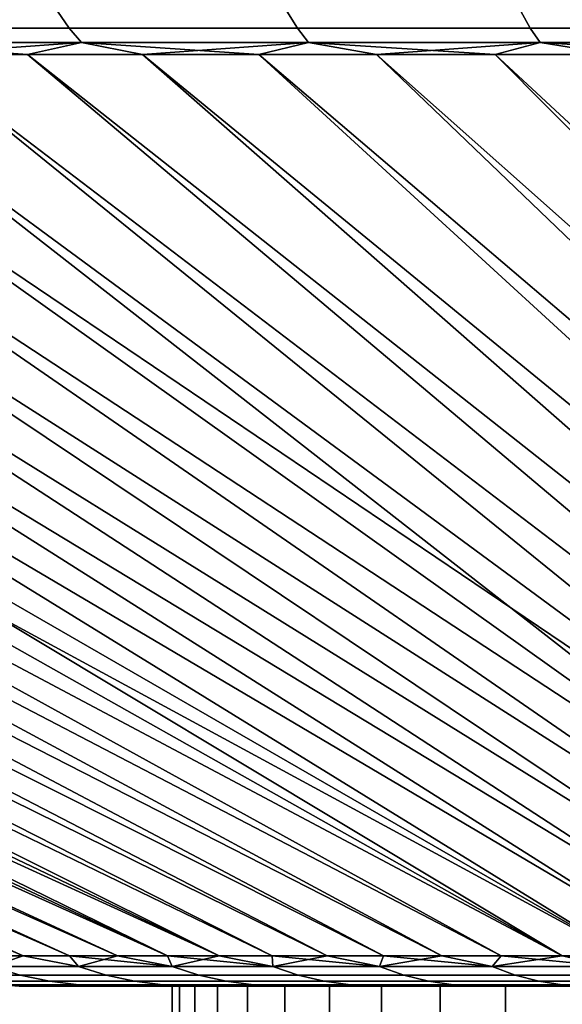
# Model space of a CAD drawing. Header units: metres. Extents: x -109 to 109, y -100 to 58.
# Tile 559 of 642: x 62.65 to 65.69, y 47.7 to 53.2. Entities that reach past the tile are written whole.
import ezdxf

# ---------------------------------------------------------------- set-up
doc = ezdxf.new("R2010")
doc.units = ezdxf.units.M
doc.layers.add('solid_21_062_100_XXX', color=7, linetype='CONTINUOUS')

msp = doc.modelspace()

# ---------------------------------------------------------------- linework, layer by layer
at = {"layer": 'solid_21_062_100_XXX'}
for points in [[(61.612488, 53.246349, -27.1975), (62.865799, 53.246349, -27.846912), (62.930565, 53.152493, -27.71463), (61.683208, 53.152493, -27.068302)], [(62.865799, 53.246349, 27.846912), (61.612488, 53.246349, 27.1975), (61.683208, 53.152493, 27.068302), (62.930565, 53.152493, 27.71463)], [(62.865799, 53.246349, -27.846912), (64.147369, 53.246349, -28.43861), (64.206047, 53.152493, -28.303516), (62.930565, 53.152493, -27.71463)], [(64.147369, 53.246349, 28.43861), (62.865799, 53.246349, 27.846912), (62.930565, 53.152493, 27.71463), (64.206047, 53.152493, 28.303516)], [(64.147369, 53.246349, -28.43861), (65.454544, 53.246349, -28.971363), (65.507011, 53.152493, -28.833738), (64.206047, 53.152493, -28.303516)], [(65.454544, 53.246349, 28.971363), (64.147369, 53.246349, 28.43861), (64.206047, 53.152493, 28.303516), (65.507011, 53.152493, 28.833738)], [(65.454544, 53.246349, -28.971363), (66.784607, 53.246349, -29.444069), (66.830757, 53.152493, -29.304199), (65.507011, 53.152493, -28.833738)], [(66.784607, 53.246349, 29.444069), (65.454544, 53.246349, 28.971363), (65.507011, 53.152493, 28.833738), (66.830757, 53.152493, 29.304199)], [(61.683208, 53.152493, -27.068302), (62.930565, 53.152493, -27.71463), (62.998688, 53.071838, -27.575497), (61.757591, 53.071838, -26.932413)], [(62.930565, 53.152493, 27.71463), (61.683208, 53.152493, 27.068302), (61.757591, 53.071838, 26.932413), (62.998688, 53.071838, 27.575497)], [(62.930565, 53.152493, -27.71463), (64.206047, 53.152493, -28.303516), (64.267769, 53.071838, -28.161427), (62.998688, 53.071838, -27.575497)], [(64.206047, 53.152493, 28.303516), (62.930565, 53.152493, 27.71463), (62.998688, 53.071838, 27.575497), (64.267769, 53.071838, 28.161427)], [(64.206047, 53.152493, -28.303516), (65.507011, 53.152493, -28.833738), (65.562202, 53.071838, -28.688988), (64.267769, 53.071838, -28.161427)], [(65.507011, 53.152493, 28.833738), (64.206047, 53.152493, 28.303516), (64.267769, 53.071838, 28.161427), (65.562202, 53.071838, 28.688988)], [(65.507011, 53.152493, -28.833738), (66.830757, 53.152493, -29.304199), (66.879303, 53.071838, -29.157085), (65.562202, 53.071838, -28.688988)], [(66.830757, 53.152493, 29.304199), (65.507011, 53.152493, 28.833738), (65.562202, 53.071838, 28.688988), (66.879303, 53.071838, 29.157085)], [(61.757591, 53.071838, -26.932413), (62.998688, 53.071838, -27.575497), (62.063126, 53.00507, -26.914635)], [(61.757591, 53.071838, 26.932413), (62.063141, 53.00507, 26.914644), (62.698055, 53.00507, 27.245684)], [(62.998688, 53.071838, 27.575497), (61.757591, 53.071838, 26.932413), (62.698055, 53.00507, 27.245684)], [(62.998688, 53.071838, -27.575497), (62.69804, 53.00507, -27.245676), (62.063126, 53.00507, -26.914635)], [(62.998688, 53.071838, -27.575497), (63.340542, 53.00507, -27.561743), (62.69804, 53.00507, -27.245676)], [(62.998688, 53.071838, 27.575497), (62.698055, 53.00507, 27.245684), (63.340557, 53.00507, 27.561749)], [(62.998688, 53.071838, -27.575497), (64.267769, 53.071838, -28.161427), (63.340542, 53.00507, -27.561743)], [(62.998688, 53.071838, 27.575497), (63.340557, 53.00507, 27.561749), (63.990292, 53.00507, 27.862665)], [(64.267769, 53.071838, 28.161427), (62.998688, 53.071838, 27.575497), (63.990292, 53.00507, 27.862665)], [(64.267769, 53.071838, -28.161427), (63.990276, 53.00507, -27.862659), (63.340542, 53.00507, -27.561743)], [(64.267769, 53.071838, -28.161427), (64.646889, 53.00507, -28.148262), (63.990276, 53.00507, -27.862659)], [(64.267769, 53.071838, 28.161427), (63.990292, 53.00507, 27.862665), (64.646904, 53.00507, 28.148268)], [(64.267769, 53.071838, -28.161427), (65.562202, 53.071838, -28.688988), (64.646889, 53.00507, -28.148262)], [(64.267769, 53.071838, 28.161427), (64.646904, 53.00507, 28.148268), (65.310028, 53.00507, 28.418402)], [(65.562202, 53.071838, 28.688988), (64.267769, 53.071838, 28.161427), (65.310028, 53.00507, 28.418402)], [(65.562202, 53.071838, -28.688988), (65.310013, 53.00507, -28.418396), (64.646889, 53.00507, -28.148262)], [(65.562202, 53.071838, -28.688988), (65.979294, 53.00507, -28.672909), (65.310013, 53.00507, -28.418396)], [(65.562202, 53.071838, 28.688988), (65.310028, 53.00507, 28.418402), (65.979309, 53.00507, 28.672915)], [(65.562202, 53.071838, -28.688988), (66.879303, 53.071838, -29.157085), (65.979294, 53.00507, -28.672909)], [(65.562202, 53.071838, 28.688988), (65.979309, 53.00507, 28.672915), (66.654373, 53.00507, 28.911667)], [(66.879303, 53.071838, 29.157085), (65.562202, 53.071838, 28.688988), (66.654373, 53.00507, 28.911667)], [(50.666515, 53.00507, 16.2927), (62.424454, 47.968861, 8.996904), (62.673244, 47.968861, 9.374763), (51.055561, 53.00507, 16.893827)], [(51.458576, 53.00507, -17.485655), (62.673241, 47.968861, -9.374755), (62.424446, 47.968861, -8.996897), (51.05555, 53.00507, -16.893814)], [(51.055561, 53.00507, 16.893827), (62.673244, 47.968861, 9.374763), (62.932178, 47.968861, 9.745745), (51.458588, 53.00507, 17.48567)], [(51.87537, 53.00507, -18.067886), (62.932171, 47.968861, -9.745736), (62.673241, 47.968861, -9.374755), (51.458576, 53.00507, -17.485655)], [(51.458588, 53.00507, 17.48567), (62.932178, 47.968861, 9.745745), (63.201061, 47.968861, 10.109578), (51.875381, 53.00507, 18.067902)], [(52.305695, 53.00507, -18.640186), (63.201057, 47.968861, -10.109571), (62.932171, 47.968861, -9.745736), (51.87537, 53.00507, -18.067886)], [(51.875381, 53.00507, 18.067902), (63.201061, 47.968861, 10.109578), (63.479698, 47.968861, 10.465998), (52.305706, 53.00507, 18.6402)], [(52.749317, 53.00507, -19.20224), (63.479694, 47.968861, -10.46599), (63.201057, 47.968861, -10.109571), (52.305695, 53.00507, -18.640186)], [(52.305706, 53.00507, 18.6402), (63.479698, 47.968861, 10.465998), (63.767887, 47.968861, 10.814741), (52.749329, 53.00507, 19.202253)], [(52.749317, 53.00507, -19.20224), (53.205994, 53.00507, -19.75374), (63.479694, 47.968861, -10.46599)], [(53.206005, 53.00507, 19.753754), (52.749329, 53.00507, 19.202253), (63.767887, 47.968861, 10.814741)], [(53.675472, 53.00507, -20.294382), (63.767879, 47.968861, -10.814734), (63.479694, 47.968861, -10.46599), (53.205994, 53.00507, -19.75374)], [(53.206005, 53.00507, 19.753754), (63.767887, 47.968861, 10.814741), (64.065414, 47.968861, 11.155552), (53.675484, 53.00507, 20.294395)], [(54.157497, 53.00507, -20.823872), (64.065407, 47.968861, -11.155545), (63.767879, 47.968861, -10.814734), (53.675472, 53.00507, -20.294382)], [(53.675484, 53.00507, 20.294395), (64.065414, 47.968861, 11.155552), (64.372055, 47.968861, 11.488181), (54.157509, 53.00507, 20.823883)], [(54.651806, 53.00507, -21.341915), (64.372047, 47.968861, -11.488174), (64.065407, 47.968861, -11.155545), (54.157497, 53.00507, -20.823872)], [(54.157509, 53.00507, 20.823883), (64.372055, 47.968861, 11.488181), (64.687592, 47.968861, 11.812385), (54.651817, 53.00507, 21.341927)], [(55.158119, 53.00507, -21.848228), (64.687592, 47.968861, -11.812378), (64.372047, 47.968861, -11.488174), (54.651806, 53.00507, -21.341915)], [(54.651817, 53.00507, 21.341927), (64.687592, 47.968861, 11.812385), (65.011795, 47.968861, 12.127925), (55.158131, 53.00507, 21.84824)], [(55.676163, 53.00507, -22.342533), (65.011787, 47.968861, -12.127918), (64.687592, 47.968861, -11.812378), (55.158119, 53.00507, -21.848228)], [(55.158131, 53.00507, 21.84824), (65.011795, 47.968861, 12.127925), (65.344429, 47.968861, 12.434569), (55.676178, 53.00507, 22.342545)], [(56.205654, 53.00507, -22.82456), (65.344421, 47.968861, -12.434563), (65.011787, 47.968861, -12.127918), (55.676163, 53.00507, -22.342533)], [(55.676178, 53.00507, 22.342545), (65.344429, 47.968861, 12.434569), (65.685234, 47.968861, 12.732095), (56.205666, 53.00507, 22.824572)], [(56.7463, 53.00507, -23.294041), (65.685226, 47.968861, -12.732087), (65.344421, 47.968861, -12.434563), (56.205654, 53.00507, -22.82456)], [(56.205666, 53.00507, 22.824572), (65.685234, 47.968861, 12.732095), (66.033981, 47.968861, 13.020282), (56.746311, 53.00507, 23.29405)], [(56.7463, 53.00507, -23.294041), (57.297802, 53.00507, -23.750717), (65.685226, 47.968861, -12.732087)], [(57.297817, 53.00507, 23.750729), (56.746311, 53.00507, 23.29405), (66.033981, 47.968861, 13.020282)], [(57.859859, 53.00507, -24.19434), (66.033974, 47.968861, -13.020275), (65.685226, 47.968861, -12.732087), (57.297802, 53.00507, -23.750717)], [(57.297817, 53.00507, 23.750729), (66.033981, 47.968861, 13.020282), (66.390396, 47.968861, 13.298919), (57.859871, 53.00507, 24.194351)], [(58.432159, 53.00507, -24.624666), (66.390388, 47.968861, -13.298912), (66.033974, 47.968861, -13.020275), (57.859859, 53.00507, -24.19434)], [(57.859871, 53.00507, 24.194351), (66.390396, 47.968861, 13.298919), (66.754227, 47.968861, 13.567803), (58.432175, 53.00507, 24.624676)], [(59.014393, 53.00507, -25.041456), (66.754219, 47.968861, -13.567797), (66.390388, 47.968861, -13.298912), (58.432159, 53.00507, -24.624666)], [(58.432175, 53.00507, 24.624676), (66.754227, 47.968861, 13.567803), (67.125206, 47.968861, 13.826736), (59.014408, 53.00507, 25.041466)], [(59.606236, 53.00507, -25.444481), (67.125198, 47.968861, -13.826731), (66.754219, 47.968861, -13.567797), (59.014393, 53.00507, -25.041456)], [(59.014408, 53.00507, 25.041466), (67.125206, 47.968861, 13.826736), (67.503067, 47.968861, 14.075529), (59.606251, 53.00507, 25.444492)], [(60.207363, 53.00507, -25.833523), (67.503059, 47.968861, -14.075523), (67.125198, 47.968861, -13.826731), (59.606236, 53.00507, -25.444481)], [(59.606251, 53.00507, 25.444492), (67.503067, 47.968861, 14.075529), (67.88752, 47.968861, 14.313998), (60.207378, 53.00507, 25.833532)], [(60.817444, 53.00507, -26.208364), (67.887512, 47.968861, -14.313993), (67.503059, 47.968861, -14.075523), (60.207363, 53.00507, -25.833523)], [(60.207378, 53.00507, 25.833532), (67.88752, 47.968861, 14.313998), (68.278297, 47.968861, 14.54197), (60.817459, 53.00507, 26.208374)], [(60.817444, 53.00507, -26.208364), (61.436146, 53.00507, -26.568802), (67.887512, 47.968861, -14.313993)], [(61.436161, 53.00507, 26.56881), (60.817459, 53.00507, 26.208374), (68.278297, 47.968861, 14.54197)], [(62.063126, 53.00507, -26.914635), (68.27829, 47.968861, -14.541966), (67.887512, 47.968861, -14.313993), (61.436146, 53.00507, -26.568802)], [(61.436161, 53.00507, 26.56881), (68.278297, 47.968861, 14.54197), (68.675095, 47.968861, 14.759276), (62.063141, 53.00507, 26.914644)], [(62.69804, 53.00507, -27.245676), (68.675095, 47.968861, -14.759273), (68.27829, 47.968861, -14.541966), (62.063126, 53.00507, -26.914635)], [(62.063141, 53.00507, 26.914644), (68.675095, 47.968861, 14.759276), (69.077644, 47.968861, 14.965758), (62.698055, 53.00507, 27.245684)], [(63.340542, 53.00507, -27.561743), (69.077637, 47.968861, -14.965755), (68.675095, 47.968861, -14.759273), (62.69804, 53.00507, -27.245676)], [(62.698055, 53.00507, 27.245684), (69.077644, 47.968861, 14.965758), (69.485626, 47.968861, 15.161264), (63.340557, 53.00507, 27.561749)], [(63.990276, 53.00507, -27.862659), (69.485626, 47.968861, -15.161262), (69.077637, 47.968861, -14.965755), (63.340542, 53.00507, -27.561743)], [(63.340557, 53.00507, 27.561749), (69.485626, 47.968861, 15.161264), (69.898766, 47.968861, 15.345651), (63.990292, 53.00507, 27.862665)], [(64.646889, 53.00507, -28.148262), (69.898758, 47.968861, -15.345648), (69.485626, 47.968861, -15.161262), (63.990276, 53.00507, -27.862659)], [(63.990292, 53.00507, 27.862665), (69.898766, 47.968861, 15.345651), (70.316742, 47.968861, 15.518783), (64.646904, 53.00507, 28.148268)], [(65.310013, 53.00507, -28.418396), (70.316734, 47.968861, -15.51878), (69.898758, 47.968861, -15.345648), (64.646889, 53.00507, -28.148262)], [(64.646904, 53.00507, 28.148268), (70.316742, 47.968861, 15.518783), (70.73925, 47.968861, 15.680532), (65.310028, 53.00507, 28.418402)], [(65.979294, 53.00507, -28.672909), (70.739243, 47.968861, -15.68053), (70.316734, 47.968861, -15.51878), (65.310013, 53.00507, -28.418396)], [(65.310028, 53.00507, 28.418402), (70.73925, 47.968861, 15.680532), (71.165985, 47.968861, 15.830782), (65.979309, 53.00507, 28.672915)], [(62.495476, 47.90863, -8.762522), (62.424446, 47.968861, -8.996897), (62.673241, 47.968861, -9.374755)], [(62.495476, 47.90863, 8.762522), (62.981686, 47.90863, 9.495454), (62.673244, 47.968861, 9.374763), (62.424454, 47.968861, 8.996904)], [(62.495476, 47.90863, -8.762522), (62.673241, 47.968861, -9.374755), (62.981686, 47.90863, -9.495454)], [(62.981686, 47.90863, -9.495454), (62.673241, 47.968861, -9.374755), (62.932171, 47.968861, -9.745736)], [(62.981686, 47.90863, 9.495454), (62.932178, 47.968861, 9.745745), (62.673244, 47.968861, 9.374763)], [(62.981686, 47.90863, -9.495454), (62.932171, 47.968861, -9.745736), (63.201057, 47.968861, -10.109571)], [(63.506214, 47.90863, 10.20147), (63.201061, 47.968861, 10.109578), (62.932178, 47.968861, 9.745745)], [(63.506214, 47.90863, 10.20147), (62.932178, 47.968861, 9.745745), (62.981686, 47.90863, 9.495454)], [(62.981686, 47.90863, -9.495454), (63.201057, 47.968861, -10.109571), (63.506214, 47.90863, -10.20147)], [(63.506214, 47.90863, -10.20147), (63.201057, 47.968861, -10.109571), (63.479694, 47.968861, -10.46599)], [(63.506214, 47.90863, 10.20147), (63.479698, 47.968861, 10.465998), (63.201061, 47.968861, 10.109578)], [(63.506214, 47.90863, -10.20147), (63.479694, 47.968861, -10.46599), (63.767879, 47.968861, -10.814734)], [(64.067574, 47.90863, 10.878569), (63.767887, 47.968861, 10.814741), (63.479698, 47.968861, 10.465998)], [(64.067574, 47.90863, 10.878569), (63.479698, 47.968861, 10.465998), (63.506214, 47.90863, 10.20147)], [(63.506214, 47.90863, -10.20147), (63.767879, 47.968861, -10.814734), (64.067574, 47.90863, -10.878569)], [(64.067574, 47.90863, -10.878569), (63.767879, 47.968861, -10.814734), (64.065407, 47.968861, -11.155545)], [(64.067574, 47.90863, 10.878569), (64.065414, 47.968861, 11.155552), (63.767887, 47.968861, 10.814741)], [(64.067574, 47.90863, -10.878569), (64.065407, 47.968861, -11.155545), (64.372047, 47.968861, -11.488174)], [(64.664177, 47.90863, 11.524832), (64.372055, 47.968861, 11.488181), (64.065414, 47.968861, 11.155552)], [(64.664177, 47.90863, 11.524832), (64.065414, 47.968861, 11.155552), (64.067574, 47.90863, 10.878569)], [(64.067574, 47.90863, -10.878569), (64.372047, 47.968861, -11.488174), (64.664177, 47.90863, -11.524832)], [(64.664177, 47.90863, -11.524832), (64.372047, 47.968861, -11.488174), (64.687592, 47.968861, -11.812378)], [(64.664177, 47.90863, 11.524832), (64.687592, 47.968861, 11.812385), (64.372055, 47.968861, 11.488181)], [(65.294327, 47.90863, 12.138426), (64.687592, 47.968861, 11.812385), (64.664177, 47.90863, 11.524832)], [(64.664177, 47.90863, -11.524832), (64.687592, 47.968861, -11.812378), (65.011787, 47.968861, -12.127918)], [(64.664177, 47.90863, -11.524832), (65.011787, 47.968861, -12.127918), (65.294327, 47.90863, -12.138426)], [(65.294327, 47.90863, 12.138426), (65.011795, 47.968861, 12.127925), (64.687592, 47.968861, 11.812385)], [(65.294327, 47.90863, -12.138426), (65.011787, 47.968861, -12.127918), (65.344421, 47.968861, -12.434563)], [(65.294327, 47.90863, 12.138426), (65.344429, 47.968861, 12.434569), (65.011795, 47.968861, 12.127925)], [(65.956245, 47.90863, 12.717611), (65.344429, 47.968861, 12.434569), (65.294327, 47.90863, 12.138426)], [(65.294327, 47.90863, -12.138426), (65.344421, 47.968861, -12.434563), (65.685226, 47.968861, -12.732087)], [(65.294327, 47.90863, -12.138426), (65.685226, 47.968861, -12.732087), (65.956245, 47.90863, -12.717611)], [(65.956245, 47.90863, 12.717611), (65.685234, 47.968861, 12.732095), (65.344429, 47.968861, 12.434569)], [(65.956245, 47.90863, -12.717611), (65.685226, 47.968861, -12.732087), (66.033974, 47.968861, -13.020275)], [(65.956245, 47.90863, 12.717611), (66.033981, 47.968861, 13.020282), (65.685234, 47.968861, 12.732095)], [(62.048965, 47.90863, -8.004751), (62.495476, 47.90863, -8.762522), (62.656387, 47.861267, -8.661841), (62.215008, 47.861267, -7.912777)], [(62.495476, 47.90863, 8.762522), (62.048965, 47.90863, 8.004751), (62.215008, 47.861267, 7.912777), (62.656387, 47.861267, 8.661841)], [(62.495476, 47.90863, -8.762522), (62.981686, 47.90863, -9.495454), (63.137012, 47.861267, -9.386352), (62.656387, 47.861267, -8.661841)], [(62.981686, 47.90863, 9.495454), (62.495476, 47.90863, 8.762522), (62.656387, 47.861267, 8.661841), (63.137012, 47.861267, 9.386352)], [(62.981686, 47.90863, -9.495454), (63.506214, 47.90863, -10.20147), (63.655514, 47.861267, -10.084255), (63.137012, 47.861267, -9.386352)], [(63.506214, 47.90863, 10.20147), (62.981686, 47.90863, 9.495454), (63.137012, 47.861267, 9.386352), (63.655514, 47.861267, 10.084255)], [(63.506214, 47.90863, -10.20147), (64.067574, 47.90863, -10.878569), (64.210426, 47.861267, -10.753574), (63.655514, 47.861267, -10.084255)], [(64.067574, 47.90863, 10.878569), (63.506214, 47.90863, 10.20147), (63.655514, 47.861267, 10.084255), (64.210426, 47.861267, 10.753574)], [(64.067574, 47.90863, -10.878569), (64.664177, 47.90863, -11.524832), (64.800171, 47.861267, -11.392411), (64.210426, 47.861267, -10.753574)], [(64.664177, 47.90863, 11.524832), (64.067574, 47.90863, 10.878569), (64.210426, 47.861267, 10.753574), (64.800171, 47.861267, 11.392411)], [(64.664177, 47.90863, -11.524832), (65.294327, 47.90863, -12.138426), (65.42308, 47.861267, -11.998956), (64.800171, 47.861267, -11.392411)], [(65.294327, 47.90863, 12.138426), (64.664177, 47.90863, 11.524832), (64.800171, 47.861267, 11.392411), (65.42308, 47.861267, 11.998956)], [(65.294327, 47.90863, -12.138426), (65.956245, 47.90863, -12.717611), (66.077393, 47.861267, -12.571487), (65.42308, 47.861267, -11.998956)], [(65.956245, 47.90863, 12.717611), (65.294327, 47.90863, 12.138426), (65.42308, 47.861267, 11.998956), (66.077393, 47.861267, 12.571487)], [(62.215008, 47.861267, -7.912777), (62.656387, 47.861267, -8.661841), (62.81971, 47.827278, -8.559651), (62.383537, 47.827278, -7.819426)], [(62.656387, 47.861267, 8.661841), (62.215008, 47.861267, 7.912777), (62.383537, 47.827278, 7.819426), (62.81971, 47.827278, 8.559651)], [(62.383537, 47.827278, -7.819426), (62.81971, 47.827278, -8.559651), (62.984646, 47.80682, -8.456453), (62.55373, 47.80682, -7.725151)], [(62.81971, 47.827278, 8.559651), (62.383537, 47.827278, 7.819426), (62.55373, 47.80682, 7.725151), (62.984646, 47.80682, 8.456453)], [(62.656387, 47.861267, -8.661841), (63.137012, 47.861267, -9.386352), (63.294662, 47.827278, -9.275615), (62.81971, 47.827278, -8.559651)], [(63.137012, 47.861267, 9.386352), (62.656387, 47.861267, 8.661841), (62.81971, 47.827278, 8.559651), (63.294662, 47.827278, 9.275615)], [(62.81971, 47.827278, -8.559651), (63.294662, 47.827278, -9.275615), (63.453873, 47.80682, -9.163784), (62.984646, 47.80682, -8.456453)], [(63.294662, 47.827278, 9.275615), (62.81971, 47.827278, 8.559651), (62.984646, 47.80682, 8.456453), (63.453873, 47.80682, 9.163784)], [(63.137012, 47.861267, -9.386352), (63.655514, 47.861267, -10.084255), (63.807049, 47.827278, -9.965285), (63.294662, 47.827278, -9.275615)], [(63.655514, 47.861267, 10.084255), (63.137012, 47.861267, 9.386352), (63.294662, 47.827278, 9.275615), (63.807049, 47.827278, 9.965285)], [(63.294662, 47.827278, -9.275615), (63.807049, 47.827278, -9.965285), (63.960079, 47.80682, -9.84514), (63.453873, 47.80682, -9.163784)], [(63.807049, 47.827278, 9.965285), (63.294662, 47.827278, 9.275615), (63.453873, 47.80682, 9.163784), (63.960079, 47.80682, 9.84514)], [(63.655514, 47.861267, -10.084255), (64.210426, 47.861267, -10.753574), (64.355408, 47.827278, -10.626708), (63.807049, 47.827278, -9.965285)], [(64.210426, 47.861267, 10.753574), (63.655514, 47.861267, 10.084255), (63.807049, 47.827278, 9.965285), (64.355408, 47.827278, 10.626708)], [(63.807049, 47.827278, -9.965285), (64.355408, 47.827278, -10.626708), (64.501831, 47.80682, -10.498588), (63.960079, 47.80682, -9.84514)], [(64.355408, 47.827278, 10.626708), (63.807049, 47.827278, 9.965285), (63.960079, 47.80682, 9.84514), (64.501831, 47.80682, 10.498588)], [(64.210426, 47.861267, -10.753574), (64.800171, 47.861267, -11.392411), (64.938202, 47.827278, -11.258008), (64.355408, 47.827278, -10.626708)], [(64.800171, 47.861267, 11.392411), (64.210426, 47.861267, 10.753574), (64.355408, 47.827278, 10.626708), (64.938202, 47.827278, 11.258008)], [(64.355408, 47.827278, -10.626708), (64.938202, 47.827278, -11.258008), (65.077591, 47.80682, -11.122277), (64.501831, 47.80682, -10.498588)], [(64.938202, 47.827278, 11.258008), (64.355408, 47.827278, 10.626708), (64.501831, 47.80682, 10.498588), (65.077591, 47.80682, 11.122277)], [(64.800171, 47.861267, -11.392411), (65.42308, 47.861267, -11.998956), (65.553764, 47.827278, -11.857396), (64.938202, 47.827278, -11.258008)], [(65.42308, 47.861267, 11.998956), (64.800171, 47.861267, 11.392411), (64.938202, 47.827278, 11.258008), (65.553764, 47.827278, 11.857396)], [(64.938202, 47.827278, -11.258008), (65.553764, 47.827278, -11.857396), (65.685738, 47.80682, -11.714438), (65.077591, 47.80682, -11.122277)], [(65.553764, 47.827278, 11.857396), (64.938202, 47.827278, 11.258008), (65.077591, 47.80682, 11.122277), (65.685738, 47.80682, 11.714438)], [(65.42308, 47.861267, -11.998956), (66.077393, 47.861267, -12.571487), (66.200356, 47.827278, -12.423173), (65.553764, 47.827278, -11.857396)], [(66.077393, 47.861267, 12.571487), (65.42308, 47.861267, 11.998956), (65.553764, 47.827278, 11.857396), (66.200356, 47.827278, 12.423173)], [(65.553764, 47.827278, -11.857396), (66.200356, 47.827278, -12.423173), (66.324532, 47.80682, -12.273395), (65.685738, 47.80682, -11.714438)], [(66.200356, 47.827278, 12.423173), (65.553764, 47.827278, 11.857396), (65.685738, 47.80682, 11.714438), (66.324532, 47.80682, 12.273395)], [(62.55373, 47.80682, -7.725151), (62.863163, 47.799999, -7.875485), (62.651306, 47.799999, -7.496688)], [(62.55373, 47.80682, -7.725151), (62.984646, 47.80682, -8.456453), (62.863163, 47.799999, -7.875485)], [(62.55373, 47.80682, 7.725151), (62.651352, 47.799999, 7.496775), (62.863213, 47.799999, 7.87557)], [(62.984646, 47.80682, 8.456453), (62.55373, 47.80682, 7.725151), (62.863213, 47.799999, 7.87557), (63.085464, 47.799999, 8.24845)], [(62.651352, 47.799999, 7.496775), (62.651306, 47.799999, -7.496688), (62.863163, 47.799999, -7.875485)], [(62.863213, 47.799999, 7.87557), (62.651352, 47.799999, 7.496775), (62.863163, 47.799999, -7.875485)], [(62.984646, 47.80682, -8.456453), (63.085415, 47.799999, -8.248367), (62.863163, 47.799999, -7.875485)], [(62.863213, 47.799999, 7.87557), (62.863163, 47.799999, -7.875485), (63.085415, 47.799999, -8.248367)], [(63.085464, 47.799999, 8.24845), (62.863213, 47.799999, 7.87557), (63.085415, 47.799999, -8.248367)], [(62.984646, 47.80682, -8.456453), (63.317841, 47.799999, -8.614943), (63.085415, 47.799999, -8.248367)], [(62.984646, 47.80682, -8.456453), (63.453873, 47.80682, -9.163784), (63.317841, 47.799999, -8.614943)], [(62.984646, 47.80682, 8.456453), (63.085464, 47.799999, 8.24845), (63.317894, 47.799999, 8.615025)], [(63.453873, 47.80682, 9.163784), (62.984646, 47.80682, 8.456453), (63.317894, 47.799999, 8.615025), (63.560326, 47.799999, 8.975047)], [(63.085464, 47.799999, 8.24845), (63.085415, 47.799999, -8.248367), (63.317841, 47.799999, -8.614943)], [(63.317894, 47.799999, 8.615025), (63.085464, 47.799999, 8.24845), (63.317841, 47.799999, -8.614943)], [(63.453873, 47.80682, -9.163784), (63.560268, 47.799999, -8.974967), (63.317841, 47.799999, -8.614943)], [(63.317841, 47.799999, -8.614943), (63.560268, 47.799999, -8.974967), (63.505302, 47.799999, -0.371239), (63.317894, 47.799999, 8.615025)], [(63.317894, 47.799999, 8.615025), (63.505302, 47.799999, -0.371239), (63.505302, 47.799999, 0.371239)], [(63.317894, 47.799999, 8.615025), (63.505302, 47.799999, 0.371239), (63.547691, 47.799999, 1.112499)], [(63.317894, 47.799999, 8.615025), (63.547691, 47.799999, 1.112499), (63.632324, 47.799999, 1.85011), (63.560326, 47.799999, 8.975047)], [(63.453873, 47.80682, -9.163784), (63.812572, 47.799999, -9.328228), (63.560268, 47.799999, -8.974967)], [(63.453873, 47.80682, -9.163784), (63.960079, 47.80682, -9.84514), (63.812572, 47.799999, -9.328228)], [(63.453873, 47.80682, 9.163784), (63.560326, 47.799999, 8.975047), (63.81263, 47.799999, 9.328307)], [(63.960079, 47.80682, 9.84514), (63.453873, 47.80682, 9.163784), (63.81263, 47.799999, 9.328307), (64.074524, 47.799999, 9.674413)], [(63.505302, 47.799999, -0.371239), (63.547691, 47.799999, -1.112499), (63.547688, 28.5, -1.112475), (63.505302, 28.5, -0.371229)], [(63.505302, 47.799999, 0.371239), (63.505302, 47.799999, -0.371239), (63.505302, 28.5, -0.371229), (63.505302, 28.5, 0.371229)], [(63.547691, 47.799999, 1.112499), (63.505302, 47.799999, 0.371239), (63.505302, 28.5, 0.371229), (63.547688, 28.5, 1.112475)], [(63.560268, 47.799999, -8.974967), (63.547691, 47.799999, -1.112499), (63.505302, 47.799999, -0.371239)], [(63.547691, 47.799999, -1.112499), (63.632324, 47.799999, -1.85011), (63.63232, 28.5, -1.850093), (63.547688, 28.5, -1.112475)], [(63.632324, 47.799999, 1.85011), (63.547691, 47.799999, 1.112499), (63.547688, 28.5, 1.112475), (63.63232, 28.5, 1.850093)], [(63.560268, 47.799999, -8.974967), (63.632324, 47.799999, -1.85011), (63.547691, 47.799999, -1.112499)], [(63.560268, 47.799999, -8.974967), (63.812572, 47.799999, -9.328228), (63.758923, 47.799999, -2.581661), (63.632324, 47.799999, -1.85011)], [(63.560326, 47.799999, 8.975047), (63.632324, 47.799999, 1.85011), (63.758923, 47.799999, 2.581661)], [(63.560326, 47.799999, 8.975047), (63.758923, 47.799999, 2.581661), (63.927086, 47.799999, 3.304815), (63.81263, 47.799999, 9.328307)], [(63.632324, 47.799999, -1.85011), (63.758923, 47.799999, -2.581661), (63.758926, 28.5, -2.581676), (63.63232, 28.5, -1.850093)], [(63.758923, 47.799999, 2.581661), (63.632324, 47.799999, 1.85011), (63.63232, 28.5, 1.850093), (63.758926, 28.5, 2.581676)], [(63.758923, 47.799999, -2.581661), (63.927086, 47.799999, -3.304815), (63.92709, 28.5, -3.304838), (63.758926, 28.5, -2.581676)], [(63.927086, 47.799999, 3.304815), (63.758923, 47.799999, 2.581661), (63.758926, 28.5, 2.581676), (63.92709, 28.5, 3.304838)], [(63.812572, 47.799999, -9.328228), (63.927086, 47.799999, -3.304815), (63.758923, 47.799999, -2.581661)], [(63.960079, 47.80682, -9.84514), (64.074471, 47.799999, -9.674335), (63.812572, 47.799999, -9.328228)], [(63.812572, 47.799999, -9.328228), (64.074471, 47.799999, -9.674335), (64.136261, 47.799999, -4.017209), (63.927086, 47.799999, -3.304815)], [(63.81263, 47.799999, 9.328307), (63.927086, 47.799999, 3.304815), (64.136261, 47.799999, 4.017209), (64.074524, 47.799999, 9.674413)], [(63.927086, 47.799999, -3.304815), (64.136261, 47.799999, -4.017209), (64.136269, 28.5, -4.017221), (63.92709, 28.5, -3.304838)], [(64.136261, 47.799999, 4.017209), (63.927086, 47.799999, 3.304815), (63.92709, 28.5, 3.304838), (64.136269, 28.5, 4.017221)], [(63.960079, 47.80682, -9.84514), (64.345856, 47.799999, -10.01316), (64.074471, 47.799999, -9.674335)], [(63.960079, 47.80682, -9.84514), (64.501831, 47.80682, -10.498588), (64.345856, 47.799999, -10.01316)], [(63.960079, 47.80682, 9.84514), (64.074524, 47.799999, 9.674413), (64.345917, 47.799999, 10.013235)], [(64.501831, 47.80682, 10.498588), (63.960079, 47.80682, 9.84514), (64.345917, 47.799999, 10.013235), (64.626503, 47.799999, 10.344407)], [(64.074471, 47.799999, -9.674335), (64.345856, 47.799999, -10.01316), (64.385773, 47.799999, -4.716507), (64.136261, 47.799999, -4.017209)], [(64.074524, 47.799999, 9.674413), (64.136261, 47.799999, 4.017209), (64.385773, 47.799999, 4.716507), (64.345917, 47.799999, 10.013235)], [(64.136261, 47.799999, -4.017209), (64.385773, 47.799999, -4.716507), (64.385765, 28.5, -4.7165), (64.136269, 28.5, -4.017221)], [(64.385773, 47.799999, 4.716507), (64.136261, 47.799999, 4.017209), (64.136269, 28.5, 4.017221), (64.385765, 28.5, 4.7165)], [(64.501831, 47.80682, -10.498588), (64.626442, 47.799999, -10.344334), (64.345856, 47.799999, -10.01316)], [(64.345856, 47.799999, -10.01316), (64.626442, 47.799999, -10.344334), (64.674797, 47.799999, -5.400416), (64.385773, 47.799999, -4.716507)], [(64.345917, 47.799999, 10.013235), (64.385773, 47.799999, 4.716507), (64.674797, 47.799999, 5.400416), (64.626503, 47.799999, 10.344407)], [(64.385773, 47.799999, -4.716507), (64.674797, 47.799999, -5.400416), (64.674782, 28.5, -5.400395), (64.385765, 28.5, -4.7165)], [(64.674797, 47.799999, 5.400416), (64.385773, 47.799999, 4.716507), (64.385765, 28.5, 4.7165), (64.674782, 28.5, 5.400395)], [(64.501831, 47.80682, -10.498588), (64.916046, 47.799999, -10.667645), (64.626442, 47.799999, -10.344334)], [(64.501831, 47.80682, -10.498588), (65.077591, 47.80682, -11.122277), (64.916046, 47.799999, -10.667645)], [(64.501831, 47.80682, 10.498588), (64.626503, 47.799999, 10.344407), (64.916115, 47.799999, 10.667717)], [(65.077591, 47.80682, 11.122277), (64.501831, 47.80682, 10.498588), (64.916115, 47.799999, 10.667717), (65.214561, 47.799999, 10.982962)], [(64.626442, 47.799999, -10.344334), (64.916046, 47.799999, -10.667645), (65.00238, 47.799999, -6.066692), (64.674797, 47.799999, -5.400416)], [(64.626503, 47.799999, 10.344407), (64.674797, 47.799999, 5.400416), (65.00238, 47.799999, 6.066692), (64.916115, 47.799999, 10.667717)], [(64.674797, 47.799999, -5.400416), (65.00238, 47.799999, -6.066692), (65.002373, 28.5, -6.066675), (64.674782, 28.5, -5.400395)], [(65.00238, 47.799999, 6.066692), (64.674797, 47.799999, 5.400416), (64.674782, 28.5, 5.400395), (65.002373, 28.5, 6.066675)], [(65.077591, 47.80682, -11.122277), (65.214493, 47.799999, -10.982891), (64.916046, 47.799999, -10.667645)], [(64.916046, 47.799999, -10.667645), (65.214493, 47.799999, -10.982891), (65.367455, 47.799999, -6.713157), (65.00238, 47.799999, -6.066692)], [(64.916115, 47.799999, 10.667717), (65.00238, 47.799999, 6.066692), (65.367455, 47.799999, 6.713157), (65.214561, 47.799999, 10.982962)], [(65.00238, 47.799999, -6.066692), (65.367455, 47.799999, -6.713157), (65.367462, 28.5, -6.713167), (65.002373, 28.5, -6.066675)], [(65.367455, 47.799999, 6.713157), (65.00238, 47.799999, 6.066692), (65.002373, 28.5, 6.066675), (65.367462, 28.5, 6.713167)], [(65.077591, 47.80682, -11.122277), (65.521446, 47.799999, -11.289726), (65.214493, 47.799999, -10.982891)], [(65.077591, 47.80682, -11.122277), (65.685738, 47.80682, -11.714438), (65.521446, 47.799999, -11.289726)], [(65.077591, 47.80682, 11.122277), (65.214561, 47.799999, 10.982962), (65.521515, 47.799999, 11.289794)], [(65.685738, 47.80682, 11.714438), (65.077591, 47.80682, 11.122277), (65.521515, 47.799999, 11.289794)], [(65.214493, 47.799999, -10.982891), (65.521446, 47.799999, -11.289726), (65.768852, 47.799999, -7.337741), (65.367455, 47.799999, -6.713157)], [(65.214561, 47.799999, 10.982962), (65.367455, 47.799999, 6.713157), (65.768852, 47.799999, 7.337741), (65.521515, 47.799999, 11.289794)], [(65.367455, 47.799999, -6.713157), (65.768852, 47.799999, -7.337741), (65.768867, 28.5, -7.337762), (65.367462, 28.5, -6.713167)], [(65.768852, 47.799999, 7.337741), (65.367455, 47.799999, 6.713157), (65.367462, 28.5, 6.713167), (65.768867, 28.5, 7.337762)], [(65.685738, 47.80682, -11.714438), (65.836792, 47.799999, -11.588037), (65.521446, 47.799999, -11.289726)], [(65.521446, 47.799999, -11.289726), (65.836792, 47.799999, -11.588037), (65.768852, 47.799999, -7.337741)], [(65.685738, 47.80682, 11.714438), (65.521515, 47.799999, 11.289794), (65.836861, 47.799999, 11.588103)], [(65.521515, 47.799999, 11.289794), (65.768852, 47.799999, 7.337741), (66.205261, 47.799999, 7.93841), (65.836861, 47.799999, 11.588103)], [(65.685738, 47.80682, -11.714438), (66.324532, 47.80682, -12.273395), (66.160187, 47.799999, -11.877497), (65.836792, 47.799999, -11.588037)], [(65.685738, 47.80682, 11.714438), (65.836861, 47.799999, 11.588103), (66.160263, 47.799999, 11.877561)], [(66.324532, 47.80682, 12.273395), (65.685738, 47.80682, 11.714438), (66.160263, 47.799999, 11.877561)]]:
    msp.add_3dface(points, dxfattribs=at)

doc.saveas('drawing.dxf')
